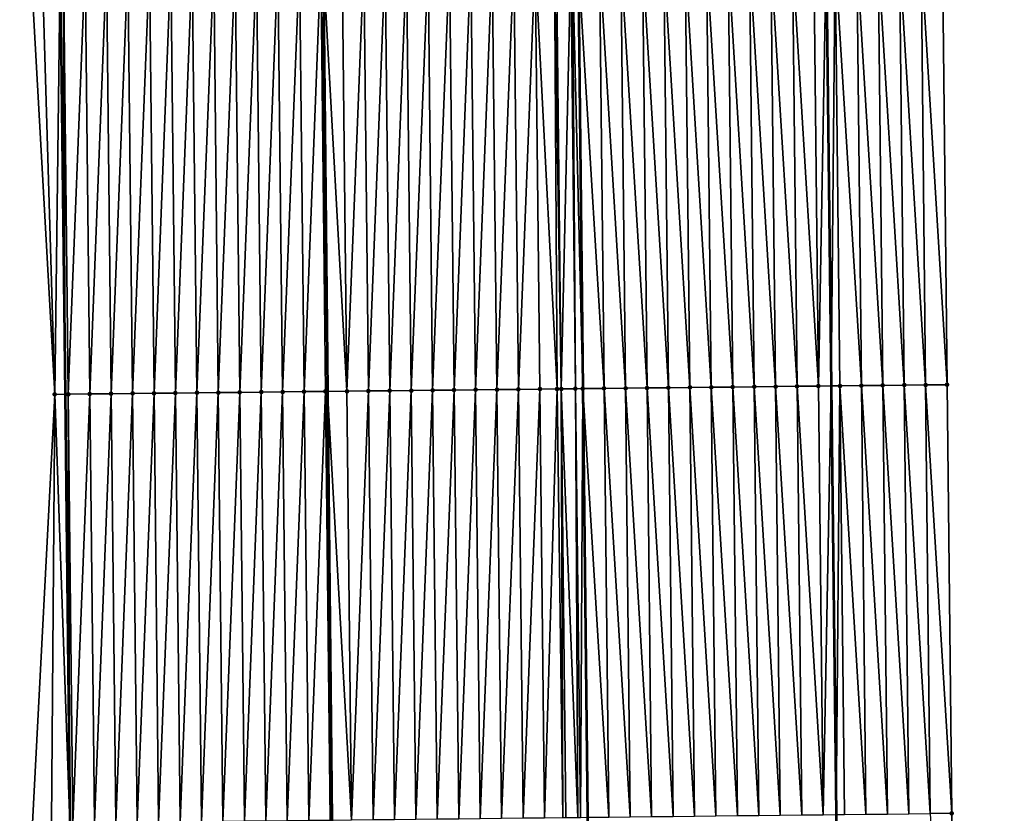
# Model space of a CAD drawing. Header units: feet. Extents: x 2007189 to 2022806, y 818621 to 837694.
# Tile 429 of 656: x 2011350 to 2011396, y 829327 to 829364. Entities that reach past the tile are written whole.
import ezdxf

# ---------------------------------------------------------------- set-up
doc = ezdxf.new("R2010")
doc.units = ezdxf.units.FT
doc.header["$MEASUREMENT"] = 0
for name, color, linetype, lineweight in [('EP_Travel Lane', 172, 'Continuous', 53), ('Road Shots', 141, 'Continuous', 100), ('Road X-Section', 40, 'Continuous', 13), ('STRIPING', 60, 'Continuous', 53)]:
    doc.layers.add(name, color=color, linetype=linetype, lineweight=lineweight)
doc.layers.add('I-77-MM17-21_SB-Surface-Border', color=7, linetype='Continuous')
doc.layers.add('I-77-MM17-21_SB-Surface-TIN', color=7, linetype='Continuous')

msp = doc.modelspace()

# ---------------------------------------------------------------- linework, layer by layer
at = {"layer": 'EP_Travel Lane'}
for points in [[(2011385.86308872, 829507.3101965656, 319.9160782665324), (2011386.033807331, 829487.3112186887, 319.8054262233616), (2011386.204525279, 829467.3123183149, 319.6819733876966), (2011386.375243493, 829447.3133869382, 319.5636536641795), (2011386.596059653, 829427.3327531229, 319.4344477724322), (2011386.823191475, 829407.3343709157, 319.3194434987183), (2011387.050322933, 829387.3360208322, 319.1988913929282), (2011387.277454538, 829367.3376577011, 319.0805946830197), (2011387.504585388, 829347.339361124, 318.9508597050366), (2011387.731716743, 829327.3410201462, 318.8287411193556), (2011387.958849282, 829307.3425748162, 318.7245848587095), (2011388.185980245, 829287.3442682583, 318.5965559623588), (2011388.413111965, 829267.3458950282, 318.4799965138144), (2011388.640244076, 829247.3474874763, 318.3693413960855), (2011388.866874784, 829227.3558490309, 318.2574509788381), (2011389.093531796, 829207.3574781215, 318.1399491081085), (2011389.320189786, 829187.359020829, 318.0367178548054), (2011389.54684707, 829167.360625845, 317.9232186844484), (2011389.773503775, 829147.3622819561, 317.8012910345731), (2011390.000159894, 829127.3639897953, 317.6708094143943), (2011390.22681721, 829107.3655919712, 317.5577578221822), (2011390.453472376, 829087.367383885, 317.4134179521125), (2011390.680128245, 829067.3691138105, 317.2793139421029)], [(2011350.010525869, 829506.9701998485, 319.6443639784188), (2011350.212806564, 829486.9716988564, 319.5046445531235), (2011350.415088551, 829466.9730701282, 319.3860227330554), (2011350.617370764, 829446.9744190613, 319.2710504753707), (2011350.844439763, 829426.9466861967, 319.173616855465), (2011351.073898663, 829406.9483866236, 319.0487097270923), (2011351.303358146, 829386.95003626, 318.9325754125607), (2011351.532819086, 829366.9515588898, 318.8382720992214), (2011351.762279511, 829346.9531262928, 318.7362488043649), (2011351.991736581, 829326.9549862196, 318.5839387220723), (2011352.221193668, 829306.956844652, 318.431868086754), (2011352.450653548, 829286.9584596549, 318.3216740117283), (2011352.680112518, 829266.9601539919, 318.1978322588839), (2011352.909572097, 829246.961795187, 318.0831324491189), (2011353.139628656, 829226.952585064, 317.9835181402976), (2011353.369623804, 829206.9541746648, 317.8788247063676), (2011353.599617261, 829186.9559112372, 317.7498529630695), (2011353.829610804, 829166.9576403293, 317.6220984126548), (2011354.059604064, 829146.9593940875, 317.4902748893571), (2011354.289599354, 829126.9609712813, 317.3876110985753), (2011354.519593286, 829106.9626666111, 317.2654597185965), (2011354.749587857, 829086.9643063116, 317.1524679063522), (2011354.979581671, 829066.9660118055, 317.0286059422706)]]:
    msp.add_polyline3d(points, dxfattribs=at)
at = {"layer": 'I-77-MM17-21_SB-Surface-Border', "color": 3, "linetype": 'Continuous', "lineweight": -3}
for points in [[(2011390.258485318, 829507.3529218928, 319.7774267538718), (2011391.449008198, 829487.3640178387, 319.6080889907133), (2011391.63957944, 829467.3652740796, 319.4900022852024), (2011392.830102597, 829447.3763409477, 319.3254601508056), (2011393.043861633, 829427.4040267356, 319.198285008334), (2011393.260665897, 829407.4054809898, 319.0921575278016), (2011392.477531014, 829387.3959016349, 319.0192415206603), (2011392.694334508, 829367.3974268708, 318.9008873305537), (2011392.9111378, 829347.3989708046, 318.7793318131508), (2011393.127941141, 829327.4005102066, 318.6585254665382), (2011393.344744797, 829307.4020204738, 318.5427462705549), (2011393.561547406, 829287.4036274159, 318.410336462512), (2011393.778350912, 829267.4051515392, 318.2921736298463), (2011392.995216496, 829247.3955291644, 318.2266741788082), (2011394.220631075, 829227.4176077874, 318.0792442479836), (2011394.447288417, 829207.4192134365, 317.9656011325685), (2011394.673946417, 829187.420760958, 317.8615759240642), (2011394.900603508, 829167.4223886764, 317.7443360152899), (2011395.127259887, 829147.4240791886, 317.6167378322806), (2011395.353916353, 829127.4257620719, 317.4903688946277), (2011395.580572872, 829107.4274402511, 317.3647759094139), (2011394.807296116, 829087.417564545, 317.2756272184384), (2011395.033951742, 829067.4193215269, 317.1370634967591)], [(2011354.165455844, 829066.956908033, 317.0082613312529), (2011354.586643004, 829086.9624844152, 317.1483636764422), (2011354.097845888, 829106.9579550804, 317.254168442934), (2011352.145913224, 829126.9370765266, 317.3214209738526), (2011352.285167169, 829146.9395966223, 317.4385482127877), (2011351.846732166, 829166.9355386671, 317.5607679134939), (2011352.440461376, 829186.9429707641, 317.7173379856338), (2011353.071594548, 829206.9508416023, 317.8714465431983), (2011352.71421308, 829226.9478253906, 317.9733095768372), (2011352.379494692, 829246.9561292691, 318.069259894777), (2011351.901901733, 829266.951828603, 318.1787060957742), (2011351.903110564, 829286.9525980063, 318.3088999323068), (2011351.000900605, 829306.9437968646, 318.4006643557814), (2011350.245577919, 829326.936340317, 318.5350538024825), (2011351.279029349, 829346.947960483, 318.7236738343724), (2011350.16341941, 829366.936930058, 318.8009758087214), (2011349.770739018, 829386.9336710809, 318.8895831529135), (2011350.262599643, 829406.9397267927, 319.0254087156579), (2011350.368583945, 829426.9415969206, 319.1616663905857), (2011350.327309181, 829446.9717083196, 319.2622619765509), (2011349.646909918, 829466.9658729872, 319.3657500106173), (2011349.681031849, 829486.9667114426, 319.4914617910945), (2011349.95067896, 829506.969639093, 319.6427918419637)]]:
    msp.add_polyline3d(points, dxfattribs=at)
at = {"layer": 'I-77-MM17-21_SB-Surface-TIN', "color": 128, "linetype": 'Continuous', "lineweight": -3}
for points in [[(2011374.714438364, 829347.1997895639, 319.1079893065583), (2011374.602963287, 829367.1993320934, 319.2390885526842), (2011373.69547124, 829367.1895855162, 319.2233422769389)], [(2011374.912216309, 829347.201920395, 319.1102736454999), (2011374.695413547, 829367.200327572, 319.240253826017), (2011374.602963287, 829367.1993320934, 319.2390885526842)], [(2011374.714438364, 829347.1997895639, 319.1079893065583), (2011374.912216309, 829347.201920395, 319.1102736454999), (2011374.602963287, 829367.1993320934, 319.2390885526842)], [(2011374.912216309, 829347.201920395, 319.1102736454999), (2011375.352729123, 829367.2074262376, 319.2449483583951), (2011374.695413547, 829367.200327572, 319.240253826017)], [(2011374.912216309, 829347.201920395, 319.1102736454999), (2011375.569436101, 829347.2090254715, 319.1136874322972), (2011375.352729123, 829367.2074262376, 319.2449483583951)], [(2011375.569436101, 829347.2090254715, 319.1136874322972), (2011375.437676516, 829367.2083467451, 319.2450184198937), (2011375.352729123, 829367.2074262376, 319.2449483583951)], [(2011375.437676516, 829367.2083467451, 319.2450184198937), (2011375.912150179, 829347.2127455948, 319.1128689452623), (2011375.69534753, 829367.2111424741, 319.2446197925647)], [(2011375.569436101, 829347.2090254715, 319.1136874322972), (2011375.912150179, 829347.2127455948, 319.1128689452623), (2011375.437676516, 829367.2083467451, 319.2450184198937)], [(2011376.912098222, 829347.2236536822, 319.1012335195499), (2011376.695295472, 829367.2220598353, 319.2313882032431), (2011375.69534753, 829367.2111424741, 319.2446197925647)], [(2011376.912098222, 829347.2236536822, 319.1012335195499), (2011375.69534753, 829367.2111424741, 319.2446197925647), (2011375.912150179, 829347.2127455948, 319.1128689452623)], [(2011377.912038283, 829347.2346029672, 319.0824969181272), (2011377.695235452, 829367.2330165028, 319.21138082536), (2011376.695295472, 829367.2220598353, 319.2313882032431)], [(2011376.912098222, 829347.2236536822, 319.1012335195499), (2011377.912038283, 829347.2346029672, 319.0824969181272), (2011376.695295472, 829367.2220598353, 319.2313882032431)], [(2011378.911978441, 829347.2455433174, 319.065297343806), (2011378.695175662, 829367.2439520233, 319.1950113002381), (2011377.695235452, 829367.2330165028, 319.21138082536)], [(2011377.912038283, 829347.2346029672, 319.0824969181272), (2011378.911978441, 829347.2455433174, 319.065297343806), (2011377.695235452, 829367.2330165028, 319.21138082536)], [(2011379.911918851, 829347.2564603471, 319.0521095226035), (2011379.6951162, 829367.2548572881, 319.1838465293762), (2011378.695175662, 829367.2439520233, 319.1950113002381)], [(2011378.911978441, 829347.2455433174, 319.065297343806), (2011379.911918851, 829347.2564603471, 319.0521095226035), (2011378.695175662, 829367.2439520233, 319.1950113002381)], [(2011380.911859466, 829347.2673585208, 319.0421654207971), (2011380.695056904, 829367.2657472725, 319.1753104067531), (2011379.6951162, 829367.2548572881, 319.1838465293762)], [(2011379.911918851, 829347.2564603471, 319.0521095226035), (2011380.911859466, 829347.2673585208, 319.0421654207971), (2011379.6951162, 829367.2548572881, 319.1838465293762)], [(2011381.911799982, 829347.2782657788, 319.0306585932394), (2011381.694997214, 829367.27667358, 319.1605257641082), (2011380.695056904, 829367.2657472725, 319.1753104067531)], [(2011380.911859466, 829347.2673585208, 319.0421654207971), (2011381.911799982, 829347.2782657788, 319.0306585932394), (2011380.695056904, 829367.2657472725, 319.1753104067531)], [(2011382.911740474, 829347.2891752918, 319.0187638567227), (2011382.694937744, 829367.2875795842, 319.1492338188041), (2011381.694997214, 829367.27667358, 319.1605257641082)], [(2011381.911799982, 829347.2782657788, 319.0306585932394), (2011382.911740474, 829347.2891752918, 319.0187638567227), (2011381.694997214, 829367.27667358, 319.1605257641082)], [(2011383.911681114, 829347.3000711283, 319.0092218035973), (2011383.694878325, 829367.2984808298, 319.1387605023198), (2011382.694937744, 829367.2875795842, 319.1492338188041)], [(2011382.911740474, 829347.2891752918, 319.0187638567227), (2011383.911681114, 829347.3000711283, 319.0092218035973), (2011382.694937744, 829367.2875795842, 319.1492338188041)], [(2011384.911621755, 829347.3109668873, 318.9996931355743), (2011384.694818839, 829367.3093883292, 319.1272113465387), (2011383.694878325, 829367.2984808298, 319.1387605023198)], [(2011383.911681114, 829347.3000711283, 319.0092218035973), (2011384.911621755, 829347.3109668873, 318.9996931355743), (2011383.694878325, 829367.2984808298, 319.1387605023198)], [(2011385.911562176, 829347.3218829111, 318.986678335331), (2011385.694759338, 829367.320297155, 319.1154339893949), (2011384.694818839, 829367.3093883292, 319.1272113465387)], [(2011384.911621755, 829347.3109668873, 318.9996931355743), (2011385.911562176, 829347.3218829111, 318.986678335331), (2011384.694818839, 829367.3093883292, 319.1272113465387)], [(2011386.911502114, 829347.3328435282, 318.9659923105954), (2011386.694699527, 829367.3312346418, 319.0987262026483), (2011385.694759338, 829367.320297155, 319.1154339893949)], [(2011385.911562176, 829347.3218829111, 318.986678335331), (2011386.911502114, 829347.3328435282, 318.9659923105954), (2011385.694759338, 829367.320297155, 319.1154339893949)], [(2011386.911502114, 829347.3328435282, 318.9659923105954), (2011387.277454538, 829367.3376577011, 319.0805946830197), (2011386.694699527, 829367.3312346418, 319.0987262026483)], [(2011386.911502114, 829347.3328435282, 318.9659923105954), (2011387.504585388, 829347.339361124, 318.9508597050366), (2011387.277454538, 829367.3376577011, 319.0805946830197)], [(2011387.694638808, 829367.3422558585, 319.0676146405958), (2011387.277454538, 829367.3376577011, 319.0805946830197), (2011387.504585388, 829347.339361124, 318.9508597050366)], [(2011387.911441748, 829347.3438322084, 318.9404787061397), (2011387.694638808, 829367.3422558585, 319.0676146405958), (2011387.504585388, 829347.339361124, 318.9508597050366)], [(2011388.91138186, 829347.3547767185, 318.9225635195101), (2011388.694578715, 829367.3532192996, 319.0464420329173), (2011387.694638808, 829367.3422558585, 319.0676146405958)], [(2011387.911441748, 829347.3438322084, 318.9404787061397), (2011388.91138186, 829347.3547767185, 318.9225635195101), (2011387.694638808, 829367.3422558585, 319.0676146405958)], [(2011389.911321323, 829347.3657812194, 318.8943283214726), (2011389.694517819, 829367.3642567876, 319.0125313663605), (2011388.694578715, 829367.3532192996, 319.0464420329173)], [(2011388.91138186, 829347.3547767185, 318.9225635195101), (2011389.911321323, 829347.3657812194, 318.8943283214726), (2011388.694578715, 829367.3532192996, 319.0464420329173)], [(2011390.911260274, 829347.3768328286, 318.8579892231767), (2011390.694457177, 829367.3752709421, 318.9826346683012), (2011389.694517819, 829367.3642567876, 319.0125313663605)], [(2011389.911321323, 829347.3657812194, 318.8943283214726), (2011390.911260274, 829347.3768328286, 318.8579892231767), (2011389.694517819, 829367.3642567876, 319.0125313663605)], [(2011391.911198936, 829347.3879111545, 318.8170541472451), (2011391.694395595, 829367.3863716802, 318.9378433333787), (2011390.694457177, 829367.3752709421, 318.9826346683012)], [(2011390.911260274, 829347.3768328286, 318.8579892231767), (2011391.911198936, 829347.3879111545, 318.8170541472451), (2011390.694457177, 829367.3752709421, 318.9826346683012)], [(2011392.9111378, 829347.3989708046, 318.7793318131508), (2011392.694334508, 829367.3974268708, 318.9008873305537), (2011391.694395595, 829367.3863716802, 318.9378433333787)], [(2011391.911198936, 829347.3879111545, 318.8170541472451), (2011392.9111378, 829347.3989708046, 318.7793318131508), (2011391.694395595, 829367.3863716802, 318.9378433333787)], [(2011351.279029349, 829346.947960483, 318.7236738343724), (2011350.696797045, 829366.9426222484, 318.8164833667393), (2011350.16341941, 829366.936930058, 318.8009758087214)], [(2011351.279029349, 829346.947960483, 318.7236738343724), (2011351.532819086, 829366.9515588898, 318.8382720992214), (2011350.696797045, 829366.9426222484, 318.8164833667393)], [(2011351.279029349, 829346.947960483, 318.7236738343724), (2011351.762279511, 829346.9531262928, 318.7362488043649), (2011351.532819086, 829366.9515588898, 318.8382720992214)], [(2011351.696739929, 829366.9533111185, 318.8425442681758), (2011351.532819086, 829366.9515588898, 318.8382720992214), (2011351.762279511, 829346.9531262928, 318.7362488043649)], [(2011351.913544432, 829346.9547432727, 318.7401849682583), (2011352.696682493, 829366.9640294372, 318.8635392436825), (2011351.696739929, 829366.9533111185, 318.8425442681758)], [(2011351.913544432, 829346.9547432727, 318.7401849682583), (2011351.696739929, 829366.9533111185, 318.8425442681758), (2011351.762279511, 829346.9531262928, 318.7362488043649)], [(2011351.913544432, 829346.9547432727, 318.7401849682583), (2011352.913486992, 829346.9654620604, 318.7611000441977), (2011352.696682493, 829366.9640294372, 318.8635392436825)], [(2011352.913486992, 829346.9654620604, 318.7611000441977), (2011353.696624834, 829366.9747684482, 318.880974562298), (2011352.696682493, 829366.9640294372, 318.8635392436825)], [(2011352.913486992, 829346.9654620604, 318.7611000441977), (2011353.913429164, 829346.9762165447, 318.775874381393), (2011353.696624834, 829366.9747684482, 318.880974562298)], [(2011353.913429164, 829346.9762165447, 318.775874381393), (2011354.696567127, 829366.9855117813, 318.8976663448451), (2011353.696624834, 829366.9747684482, 318.880974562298)], [(2011353.913429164, 829346.9762165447, 318.775874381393), (2011354.913371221, 829346.9869817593, 318.788802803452), (2011354.696567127, 829366.9855117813, 318.8976663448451)], [(2011354.913371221, 829346.9869817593, 318.788802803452), (2011355.696509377, 829366.9962591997, 318.9136553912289), (2011354.696567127, 829366.9855117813, 318.8976663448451)], [(2011354.913371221, 829346.9869817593, 318.788802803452), (2011355.913313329, 829346.9977421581, 318.8025596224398), (2011355.696509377, 829366.9962591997, 318.9136553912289)], [(2011355.913313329, 829346.9977421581, 318.8025596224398), (2011356.696451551, 829367.0070134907, 318.928462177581), (2011355.696509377, 829366.9962591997, 318.9136553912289)], [(2011355.913313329, 829346.9977421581, 318.8025596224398), (2011356.913255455, 829347.0085009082, 318.8166001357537), (2011356.696451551, 829367.0070134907, 318.928462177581)], [(2011356.913255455, 829347.0085009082, 318.8166001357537), (2011357.696393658, 829367.017774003, 318.9421987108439), (2011356.696451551, 829367.0070134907, 318.928462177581)], [(2011356.913255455, 829347.0085009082, 318.8166001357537), (2011357.913197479, 829347.0192691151, 318.8290137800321), (2011357.696393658, 829367.017774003, 318.9421987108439)], [(2011357.913197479, 829347.0192691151, 318.8290137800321), (2011358.696335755, 829367.0285354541, 318.9557737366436), (2011357.696393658, 829367.017774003, 318.9421987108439)], [(2011357.913197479, 829347.0192691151, 318.8290137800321), (2011358.913139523, 829347.0300354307, 318.8417528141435), (2011358.696335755, 829367.0285354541, 318.9557737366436)], [(2011358.913139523, 829347.0300354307, 318.8417528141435), (2011359.696277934, 829367.039289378, 318.9706436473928), (2011358.696335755, 829367.0285354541, 318.9557737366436)], [(2011358.913139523, 829347.0300354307, 318.8417528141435), (2011359.913081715, 829347.0407881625, 318.8568285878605), (2011359.696277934, 829367.039289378, 318.9706436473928)], [(2011359.913081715, 829347.0407881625, 318.8568285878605), (2011360.696220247, 829367.0500308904, 318.9876486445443), (2011359.696277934, 829367.039289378, 318.9706436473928)], [(2011359.913081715, 829347.0407881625, 318.8568285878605), (2011360.913024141, 829347.0515192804, 318.8756225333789), (2011360.696220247, 829367.0500308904, 318.9876486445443)], [(2011360.913024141, 829347.0515192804, 318.8756225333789), (2011361.696162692, 829367.0607602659, 319.0067415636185), (2011360.696220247, 829367.0500308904, 318.9876486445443)], [(2011360.913024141, 829347.0515192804, 318.8756225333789), (2011361.912966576, 829347.0622495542, 318.8945616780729), (2011361.696162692, 829367.0607602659, 319.0067415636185)], [(2011361.912966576, 829347.0622495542, 318.8945616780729), (2011362.696105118, 829367.0714913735, 319.025536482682), (2011361.696162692, 829367.0607602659, 319.0067415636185)], [(2011361.912966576, 829347.0622495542, 318.8945616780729), (2011362.912908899, 829347.0729901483, 318.9117254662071), (2011362.696105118, 829367.0714913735, 319.025536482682)], [(2011362.912908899, 829347.0729901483, 318.9117254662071), (2011363.696047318, 829367.082243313, 319.0407477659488), (2011362.696105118, 829367.0714913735, 319.025536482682)], [(2011362.912908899, 829347.0729901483, 318.9117254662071), (2011363.91285105, 829347.0837465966, 318.926161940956), (2011363.696047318, 829367.082243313, 319.0407477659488)], [(2011363.696047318, 829367.082243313, 319.0407477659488), (2011364.007508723, 829347.0847646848, 318.9275544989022), (2011363.802302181, 829367.0833858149, 319.0423658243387)], [(2011363.91285105, 829347.0837465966, 318.926161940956), (2011364.007508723, 829347.0847646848, 318.9275544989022), (2011363.696047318, 829367.082243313, 319.0407477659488)], [(2011364.912793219, 829347.0945014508, 318.9408726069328), (2011364.695989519, 829367.0929951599, 319.0559749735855), (2011363.802302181, 829367.0833858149, 319.0423658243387)], [(2011364.912793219, 829347.0945014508, 318.9408726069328), (2011363.802302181, 829367.0833858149, 319.0423658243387), (2011364.007508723, 829347.0847646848, 318.9275544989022)], [(2011364.912793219, 829347.0945014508, 318.9408726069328), (2011365.695931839, 829367.1037360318, 319.0730901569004), (2011364.695989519, 829367.0929951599, 319.0559749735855)], [(2011364.912793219, 829347.0945014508, 318.9408726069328), (2011365.912735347, 829347.1052599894, 318.9549494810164), (2011365.695931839, 829367.1037360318, 319.0730901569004)], [(2011365.912735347, 829347.1052599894, 318.9549494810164), (2011366.695874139, 829367.114478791, 319.089880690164), (2011365.695931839, 829367.1037360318, 319.0730901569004)], [(2011365.912735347, 829347.1052599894, 318.9549494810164), (2011366.91267752, 829347.1160144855, 318.9697217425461), (2011366.695874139, 829367.114478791, 319.089880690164)], [(2011366.91267752, 829347.1160144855, 318.9697217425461), (2011367.695816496, 829367.1252162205, 319.1075881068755), (2011366.695874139, 829367.114478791, 319.089880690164)], [(2011366.91267752, 829347.1160144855, 318.9697217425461), (2011367.912619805, 829347.1267586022, 318.9862795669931), (2011367.695816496, 829367.1252162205, 319.1075881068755)], [(2011367.912619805, 829347.1267586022, 318.9862795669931), (2011368.695759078, 829367.1359329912, 319.1288493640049), (2011367.695816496, 829367.1252162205, 319.1075881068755)], [(2011367.912619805, 829347.1267586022, 318.9862795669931), (2011368.912562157, 829347.1374965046, 319.0039064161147), (2011368.695759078, 829367.1359329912, 319.1288493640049)], [(2011368.912562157, 829347.1374965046, 319.0039064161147), (2011369.695701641, 829367.1466514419, 319.1498215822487), (2011368.695759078, 829367.1359329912, 319.1288493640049)], [(2011368.912562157, 829347.1374965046, 319.0039064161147), (2011369.912504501, 829347.1482352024, 319.0213964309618), (2011369.695701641, 829367.1466514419, 319.1498215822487)], [(2011369.912504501, 829347.1482352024, 319.0213964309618), (2011370.695643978, 829367.1573907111, 319.1672125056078), (2011369.695701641, 829367.1466514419, 319.1498215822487)], [(2011369.912504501, 829347.1482352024, 319.0213964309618), (2011370.912446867, 829347.1589717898, 319.0392494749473), (2011370.695643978, 829367.1573907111, 319.1672125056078)], [(2011370.912446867, 829347.1589717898, 319.0392494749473), (2011371.695586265, 829367.1681346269, 319.1838040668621), (2011370.695643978, 829367.1573907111, 319.1672125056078)], [(2011370.912446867, 829347.1589717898, 319.0392494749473), (2011371.912389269, 829347.1697051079, 319.0576649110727), (2011371.695586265, 829367.1681346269, 319.1838040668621)], [(2011371.912389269, 829347.1697051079, 319.0576649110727), (2011372.695528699, 829367.178864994, 319.2027263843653), (2011371.695586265, 829367.1681346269, 319.1838040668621)], [(2011371.912389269, 829347.1697051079, 319.0576649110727), (2011372.912331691, 829347.1804365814, 319.0763977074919), (2011372.695528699, 829367.178864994, 319.2027263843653)], [(2011372.912331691, 829347.1804365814, 319.0763977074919), (2011373.69547124, 829367.1895855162, 319.2233422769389), (2011372.695528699, 829367.178864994, 319.2027263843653)], [(2011372.912331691, 829347.1804365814, 319.0763977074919), (2011373.912274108, 829347.1911685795, 319.0950402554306), (2011373.69547124, 829367.1895855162, 319.2233422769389)], [(2011373.912274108, 829347.1911685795, 319.0950402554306), (2011374.714438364, 829347.1997895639, 319.1079893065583), (2011373.69547124, 829367.1895855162, 319.2233422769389)], [(2011354.130230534, 829326.9779377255, 318.6238284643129), (2011354.913371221, 829346.9869817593, 318.788802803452), (2011353.913429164, 829346.9762165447, 318.775874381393)], [(2011354.130230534, 829326.9779377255, 318.6238284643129), (2011355.130172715, 829326.988691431, 318.6387359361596), (2011354.913371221, 829346.9869817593, 318.788802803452)], [(2011355.130172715, 829326.988691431, 318.6387359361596), (2011355.913313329, 829346.9977421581, 318.8025596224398), (2011354.913371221, 829346.9869817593, 318.788802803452)], [(2011355.130172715, 829326.988691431, 318.6387359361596), (2011356.130114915, 829326.9994434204, 318.653938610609), (2011355.913313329, 829346.9977421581, 318.8025596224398)], [(2011356.130114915, 829326.9994434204, 318.653938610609), (2011356.913255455, 829347.0085009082, 318.8166001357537), (2011355.913313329, 829346.9977421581, 318.8025596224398)], [(2011356.130114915, 829326.9994434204, 318.653938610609), (2011357.130057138, 829327.0101932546, 318.669512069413), (2011356.913255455, 829347.0085009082, 318.8166001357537)], [(2011357.130057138, 829327.0101932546, 318.669512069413), (2011357.913197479, 829347.0192691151, 318.8290137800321), (2011356.913255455, 829347.0085009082, 318.8166001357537)], [(2011357.130057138, 829327.0101932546, 318.669512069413), (2011358.129999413, 829327.0209382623, 318.6859158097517), (2011357.913197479, 829347.0192691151, 318.8290137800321)], [(2011358.129999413, 829327.0209382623, 318.6859158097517), (2011358.913139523, 829347.0300354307, 318.8417528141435), (2011357.913197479, 829347.0192691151, 318.8290137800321)], [(2011358.129999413, 829327.0209382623, 318.6859158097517), (2011359.129941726, 829327.0316798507, 318.7029077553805), (2011358.913139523, 829347.0300354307, 318.8417528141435)], [(2011359.129941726, 829327.0316798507, 318.7029077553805), (2011359.913081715, 829347.0407881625, 318.8568285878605), (2011358.913139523, 829347.0300354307, 318.8417528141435)], [(2011359.129941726, 829327.0316798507, 318.7029077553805), (2011360.129884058, 829327.042419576, 318.72022022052), (2011359.913081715, 829347.0407881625, 318.8568285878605)], [(2011360.129884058, 829327.042419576, 318.72022022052), (2011360.913024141, 829347.0515192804, 318.8756225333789), (2011359.913081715, 829347.0407881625, 318.8568285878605)], [(2011360.129884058, 829327.042419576, 318.72022022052), (2011361.129826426, 829327.0531560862, 318.7380857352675), (2011360.913024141, 829347.0515192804, 318.8756225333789)], [(2011361.129826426, 829327.0531560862, 318.7380857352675), (2011361.912966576, 829347.0622495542, 318.8945616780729), (2011360.913024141, 829347.0515192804, 318.8756225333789)], [(2011361.129826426, 829327.0531560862, 318.7380857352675), (2011362.129768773, 829327.0638944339, 318.7556351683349), (2011361.912966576, 829347.0622495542, 318.8945616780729)], [(2011362.129768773, 829327.0638944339, 318.7556351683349), (2011362.912908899, 829347.0729901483, 318.9117254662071), (2011361.912966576, 829347.0622495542, 318.8945616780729)], [(2011362.129768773, 829327.0638944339, 318.7556351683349), (2011363.129711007, 829327.0746432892, 318.7713770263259), (2011362.912908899, 829347.0729901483, 318.9117254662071)], [(2011363.129711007, 829327.0746432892, 318.7713770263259), (2011363.91285105, 829347.0837465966, 318.926161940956), (2011362.912908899, 829347.0729901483, 318.9117254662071)], [(2011363.129711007, 829327.0746432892, 318.7713770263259), (2011364.129653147, 829327.0854007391, 318.7856403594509), (2011363.91285105, 829347.0837465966, 318.926161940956)], [(2011363.91285105, 829347.0837465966, 318.926161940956), (2011364.212713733, 829327.0862929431, 318.7870603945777), (2011364.007508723, 829347.0847646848, 318.9275544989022)], [(2011364.129653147, 829327.0854007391, 318.7856403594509), (2011364.212713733, 829327.0862929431, 318.7870603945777), (2011363.91285105, 829347.0837465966, 318.926161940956)], [(2011365.129595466, 829327.0961417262, 318.8027357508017), (2011364.912793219, 829347.0945014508, 318.9408726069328), (2011364.007508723, 829347.0847646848, 318.9275544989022)], [(2011365.129595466, 829327.0961417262, 318.8027357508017), (2011364.007508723, 829347.0847646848, 318.9275544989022), (2011364.212713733, 829327.0862929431, 318.7870603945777)], [(2011365.129595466, 829327.0961417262, 318.8027357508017), (2011365.912735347, 829347.1052599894, 318.9549494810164), (2011364.912793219, 829347.0945014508, 318.9408726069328)], [(2011365.129595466, 829327.0961417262, 318.8027357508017), (2011366.129537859, 829327.1068758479, 318.8210121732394), (2011365.912735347, 829347.1052599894, 318.9549494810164)], [(2011366.129537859, 829327.1068758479, 318.8210121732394), (2011366.91267752, 829347.1160144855, 318.9697217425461), (2011365.912735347, 829347.1052599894, 318.9549494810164)], [(2011366.129537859, 829327.1068758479, 318.8210121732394), (2011367.129480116, 829327.1176225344, 318.8371271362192), (2011366.91267752, 829347.1160144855, 318.9697217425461)], [(2011367.129480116, 829327.1176225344, 318.8371271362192), (2011367.912619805, 829347.1267586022, 318.9862795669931), (2011366.91267752, 829347.1160144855, 318.9697217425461)], [(2011367.129480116, 829327.1176225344, 318.8371271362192), (2011368.129422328, 829327.1283733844, 318.8525258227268), (2011367.912619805, 829347.1267586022, 318.9862795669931)], [(2011368.129422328, 829327.1283733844, 318.8525258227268), (2011368.912562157, 829347.1374965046, 319.0039064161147), (2011367.912619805, 829347.1267586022, 318.9862795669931)], [(2011368.129422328, 829327.1283733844, 318.8525258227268), (2011369.12936476, 829327.1391039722, 318.8714101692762), (2011368.912562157, 829347.1374965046, 319.0039064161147)], [(2011369.12936476, 829327.1391039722, 318.8714101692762), (2011369.912504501, 829347.1482352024, 319.0213964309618), (2011368.912562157, 829347.1374965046, 319.0039064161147)], [(2011369.12936476, 829327.1391039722, 318.8714101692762), (2011370.129307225, 829327.149831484, 318.8908236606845), (2011369.912504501, 829347.1482352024, 319.0213964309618)], [(2011370.129307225, 829327.149831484, 318.8908236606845), (2011370.912446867, 829347.1589717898, 319.0392494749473), (2011369.912504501, 829347.1482352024, 319.0213964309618)], [(2011370.129307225, 829327.149831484, 318.8908236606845), (2011371.129249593, 829327.1605678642, 318.9087115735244), (2011370.912446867, 829347.1589717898, 319.0392494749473)], [(2011371.129249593, 829327.1605678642, 318.9087115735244), (2011371.912389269, 829347.1697051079, 319.0576649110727), (2011370.912446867, 829347.1589717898, 319.0392494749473)], [(2011371.129249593, 829327.1605678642, 318.9087115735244), (2011372.129191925, 829327.1713076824, 318.9260080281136), (2011371.912389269, 829347.1697051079, 319.0576649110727)], [(2011372.129191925, 829327.1713076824, 318.9260080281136), (2011372.912331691, 829347.1804365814, 319.0763977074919), (2011371.912389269, 829347.1697051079, 319.0576649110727)], [(2011372.129191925, 829327.1713076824, 318.9260080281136), (2011373.129134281, 829327.1820452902, 318.9436847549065), (2011372.912331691, 829347.1804365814, 319.0763977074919)], [(2011373.129134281, 829327.1820452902, 318.9436847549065), (2011373.912274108, 829347.1911685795, 319.0950402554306), (2011372.912331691, 829347.1804365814, 319.0763977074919)], [(2011373.129134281, 829327.1820452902, 318.9436847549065), (2011374.129076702, 829327.1927768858, 318.9623957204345), (2011373.912274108, 829347.1911685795, 319.0950402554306)], [(2011374.129076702, 829327.1927768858, 318.9623957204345), (2011374.714438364, 829347.1997895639, 319.1079893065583), (2011373.912274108, 829347.1911685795, 319.0950402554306)], [(2011374.129076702, 829327.1927768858, 318.9623957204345), (2011374.99158019, 829327.202045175, 318.9765194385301), (2011374.714438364, 829347.1997895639, 319.1079893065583)], [(2011374.99158019, 829327.202045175, 318.9765194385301), (2011374.912216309, 829347.201920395, 319.1102736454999), (2011374.714438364, 829347.1997895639, 319.1079893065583)], [(2011375.689253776, 829327.209581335, 318.9812185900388), (2011375.569436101, 829347.2090254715, 319.1136874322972), (2011374.912216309, 829347.201920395, 319.1102736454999)], [(2011374.99158019, 829327.202045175, 318.9765194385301), (2011375.129018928, 829327.2035263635, 318.9780304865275), (2011374.912216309, 829347.201920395, 319.1102736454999)], [(2011375.129018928, 829327.2035263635, 318.9780304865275), (2011375.689253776, 829327.209581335, 318.9812185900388), (2011374.912216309, 829347.201920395, 319.1102736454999)], [(2011375.805532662, 829327.2108414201, 318.9813036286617), (2011375.912150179, 829347.2127455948, 319.1128689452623), (2011375.569436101, 829347.2090254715, 319.1136874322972)], [(2011375.689253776, 829327.209581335, 318.9812185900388), (2011375.805532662, 829327.2108414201, 318.9813036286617), (2011375.569436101, 829347.2090254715, 319.1136874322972)], [(2011375.805532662, 829327.2108414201, 318.9813036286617), (2011376.128952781, 829327.2143529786, 318.9803814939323), (2011375.912150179, 829347.2127455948, 319.1128689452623)], [(2011377.128900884, 829327.2252557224, 318.969664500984), (2011376.912098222, 829347.2236536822, 319.1012335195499), (2011375.912150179, 829347.2127455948, 319.1128689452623)], [(2011377.128900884, 829327.2252557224, 318.969664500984), (2011375.912150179, 829347.2127455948, 319.1128689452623), (2011376.128952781, 829327.2143529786, 318.9803814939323)], [(2011378.128841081, 829327.2361924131, 318.9530936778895), (2011377.912038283, 829347.2346029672, 319.0824969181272), (2011376.912098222, 829347.2236536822, 319.1012335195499)], [(2011377.128900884, 829327.2252557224, 318.969664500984), (2011378.128841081, 829327.2361924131, 318.9530936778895), (2011376.912098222, 829347.2236536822, 319.1012335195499)], [(2011379.128781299, 829327.2471272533, 318.9368411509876), (2011378.911978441, 829347.2455433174, 319.065297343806), (2011377.912038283, 829347.2346029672, 319.0824969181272)], [(2011378.128841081, 829327.2361924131, 318.9530936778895), (2011379.128781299, 829327.2471272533, 318.9368411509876), (2011377.912038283, 829347.2346029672, 319.0824969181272)], [(2011380.128721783, 829327.2580374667, 318.9248251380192), (2011379.911918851, 829347.2564603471, 319.0521095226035), (2011378.911978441, 829347.2455433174, 319.065297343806)], [(2011379.128781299, 829327.2471272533, 318.9368411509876), (2011380.128721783, 829327.2580374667, 318.9248251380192), (2011378.911978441, 829347.2455433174, 319.065297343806)], [(2011381.12866247, 829327.2689289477, 318.9160315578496), (2011380.911859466, 829347.2673585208, 319.0421654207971), (2011379.911918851, 829347.2564603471, 319.0521095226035)], [(2011380.128721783, 829327.2580374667, 318.9248251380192), (2011381.12866247, 829327.2689289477, 318.9160315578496), (2011379.911918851, 829347.2564603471, 319.0521095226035)], [(2011382.128603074, 829327.2798281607, 318.9059078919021), (2011381.911799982, 829347.2782657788, 319.0306585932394), (2011380.911859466, 829347.2673585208, 319.0421654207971)], [(2011381.12866247, 829327.2689289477, 318.9160315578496), (2011382.128603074, 829327.2798281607, 318.9059078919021), (2011380.911859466, 829347.2673585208, 319.0421654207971)], [(2011383.128543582, 829327.290736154, 318.8942737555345), (2011382.911740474, 829347.2891752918, 319.0187638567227), (2011381.911799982, 829347.2782657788, 319.0306585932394)], [(2011382.128603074, 829327.2798281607, 318.9059078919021), (2011383.128543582, 829327.290736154, 318.8942737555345), (2011381.911799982, 829347.2782657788, 319.0306585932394)], [(2011384.128484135, 829327.301640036, 318.8833468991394), (2011383.911681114, 829347.3000711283, 319.0092218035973), (2011382.911740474, 829347.2891752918, 319.0187638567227)], [(2011383.128543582, 829327.290736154, 318.8942737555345), (2011384.128484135, 829327.301640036, 318.8833468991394), (2011382.911740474, 829347.2891752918, 319.0187638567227)], [(2011385.128424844, 829327.3125295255, 318.8748959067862), (2011384.911621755, 829347.3109668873, 318.9996931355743), (2011383.911681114, 829347.3000711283, 319.0092218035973)], [(2011384.128484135, 829327.301640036, 318.8833468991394), (2011385.128424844, 829327.3125295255, 318.8748959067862), (2011383.911681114, 829347.3000711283, 319.0092218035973)], [(2011386.128365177, 829327.3234536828, 318.860481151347), (2011385.911562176, 829347.3218829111, 318.986678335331), (2011384.911621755, 829347.3109668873, 318.9996931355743)], [(2011385.128424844, 829327.3125295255, 318.8748959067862), (2011386.128365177, 829327.3234536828, 318.860481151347), (2011384.911621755, 829347.3109668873, 318.9996931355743)], [(2011387.128305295, 829327.3343976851, 318.8426525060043), (2011386.911502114, 829347.3328435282, 318.9659923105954), (2011385.911562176, 829347.3218829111, 318.986678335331)], [(2011386.128365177, 829327.3234536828, 318.860481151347), (2011387.128305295, 829327.3343976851, 318.8426525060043), (2011385.911562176, 829347.3218829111, 318.986678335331)], [(2011387.128305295, 829327.3343976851, 318.8426525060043), (2011387.504585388, 829347.339361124, 318.9508597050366), (2011386.911502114, 829347.3328435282, 318.9659923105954)], [(2011387.128305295, 829327.3343976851, 318.8426525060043), (2011387.731716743, 829327.3410201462, 318.8287411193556), (2011387.504585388, 829347.339361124, 318.9508597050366)], [(2011387.911441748, 829347.3438322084, 318.9404787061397), (2011387.504585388, 829347.339361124, 318.9508597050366), (2011387.731716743, 829327.3410201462, 318.8287411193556)], [(2011388.128245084, 829327.345372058, 318.8195993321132), (2011387.911441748, 829347.3438322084, 318.9404787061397), (2011387.731716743, 829327.3410201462, 318.8287411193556)], [(2011389.128185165, 829327.3563194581, 318.8011861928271), (2011388.91138186, 829347.3547767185, 318.9225635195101), (2011387.911441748, 829347.3438322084, 318.9404787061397)], [(2011388.128245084, 829327.345372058, 318.8195993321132), (2011389.128185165, 829327.3563194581, 318.8011861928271), (2011387.911441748, 829347.3438322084, 318.9404787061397)], [(2011390.128124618, 829327.3673247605, 318.7728123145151), (2011389.911321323, 829347.3657812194, 318.8943283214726), (2011388.91138186, 829347.3547767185, 318.9225635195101)], [(2011389.128185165, 829327.3563194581, 318.8011861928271), (2011390.128124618, 829327.3673247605, 318.7728123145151), (2011388.91138186, 829347.3547767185, 318.9225635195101)], [(2011391.128063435, 829327.3783888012, 318.7343338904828), (2011390.911260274, 829347.3768328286, 318.8579892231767), (2011389.911321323, 829347.3657812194, 318.8943283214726)], [(2011390.128124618, 829327.3673247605, 318.7728123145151), (2011391.128063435, 829327.3783888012, 318.7343338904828), (2011389.911321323, 829347.3657812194, 318.8943283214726)], [(2011392.128002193, 829327.3894582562, 318.6949240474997), (2011391.911198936, 829347.3879111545, 318.8170541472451), (2011390.911260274, 829347.3768328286, 318.8579892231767)], [(2011391.128063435, 829327.3783888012, 318.7343338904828), (2011392.128002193, 829327.3894582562, 318.6949240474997), (2011390.911260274, 829347.3768328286, 318.8579892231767)], [(2011393.127941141, 829327.4005102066, 318.6585254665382), (2011392.9111378, 829347.3989708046, 318.7793318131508), (2011391.911198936, 829347.3879111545, 318.8170541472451)], [(2011392.128002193, 829327.3894582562, 318.6949240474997), (2011393.127941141, 829327.4005102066, 318.6585254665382), (2011391.911198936, 829347.3879111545, 318.8170541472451)], [(2011350.245577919, 829326.936340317, 318.5350538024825), (2011351.130402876, 829326.945779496, 318.5614066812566), (2011351.279029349, 829346.947960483, 318.7236738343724)], [(2011351.130402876, 829326.945779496, 318.5614066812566), (2011351.991736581, 829326.9549862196, 318.5839387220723), (2011351.279029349, 829346.947960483, 318.7236738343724)], [(2011351.279029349, 829346.947960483, 318.7236738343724), (2011351.991736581, 829326.9549862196, 318.5839387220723), (2011351.762279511, 829346.9531262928, 318.7362488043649)], [(2011351.913544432, 829346.9547432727, 318.7401849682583), (2011351.762279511, 829346.9531262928, 318.7362488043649), (2011351.991736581, 829326.9549862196, 318.5839387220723)], [(2011352.130345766, 829326.9564678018, 318.5875646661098), (2011352.913486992, 829346.9654620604, 318.7611000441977), (2011351.913544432, 829346.9547432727, 318.7401849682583)], [(2011352.130345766, 829326.9564678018, 318.5875646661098), (2011351.913544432, 829346.9547432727, 318.7401849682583), (2011351.991736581, 829326.9549862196, 318.5839387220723)], [(2011352.130345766, 829326.9564678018, 318.5875646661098), (2011353.130288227, 829326.967195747, 318.6069036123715), (2011352.913486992, 829346.9654620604, 318.7611000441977)], [(2011353.130288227, 829326.967195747, 318.6069036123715), (2011353.913429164, 829346.9762165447, 318.775874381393), (2011352.913486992, 829346.9654620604, 318.7611000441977)], [(2011353.130288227, 829326.967195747, 318.6069036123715), (2011354.130230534, 829326.9779377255, 318.6238284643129), (2011353.913429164, 829346.9762165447, 318.775874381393)], [(2011393.344744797, 829307.4020204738, 318.5427462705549), (2011393.127941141, 829327.4005102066, 318.6585254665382), (2011392.128002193, 829327.3894582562, 318.6949240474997)]]:
    msp.add_3dface(points, dxfattribs=at)
at = {"layer": 'Road Shots', "lineweight": 100}
for p in [(2011354.913371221, 829346.9869817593, 318.788802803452), (2011355.913313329, 829346.9977421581, 318.8025596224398), (2011356.913255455, 829347.0085009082, 318.8166001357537), (2011357.913197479, 829347.0192691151, 318.8290137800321), (2011358.913139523, 829347.0300354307, 318.8417528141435), (2011359.913081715, 829347.0407881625, 318.8568285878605), (2011360.913024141, 829347.0515192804, 318.8756225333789), (2011361.912966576, 829347.0622495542, 318.8945616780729), (2011362.912908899, 829347.0729901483, 318.9117254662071), (2011363.91285105, 829347.0837465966, 318.926161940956), (2011364.912793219, 829347.0945014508, 318.9408726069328), (2011365.912735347, 829347.1052599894, 318.9549494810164), (2011366.91267752, 829347.1160144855, 318.9697217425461), (2011367.912619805, 829347.1267586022, 318.9862795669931), (2011368.912562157, 829347.1374965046, 319.0039064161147), (2011369.912504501, 829347.1482352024, 319.0213964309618), (2011370.912446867, 829347.1589717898, 319.0392494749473), (2011371.912389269, 829347.1697051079, 319.0576649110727), (2011372.912331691, 829347.1804365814, 319.0763977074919), (2011373.912274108, 829347.1911685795, 319.0950402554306), (2011374.714438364, 829347.1997895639, 319.1079893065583), (2011374.912216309, 829347.201920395, 319.1102736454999), (2011375.569436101, 829347.2090254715, 319.1136874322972), (2011375.569436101, 829347.2090254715, 319.1136874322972), (2011375.912157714, 829347.2127456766, 319.1128689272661), (2011376.912098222, 829347.2236536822, 319.1012335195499), (2011377.912038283, 829347.2346029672, 319.0824969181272), (2011378.911978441, 829347.2455433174, 319.065297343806), (2011379.911918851, 829347.2564603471, 319.0521095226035), (2011380.911859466, 829347.2673585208, 319.0421654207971), (2011381.911799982, 829347.2782657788, 319.0306585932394), (2011382.911740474, 829347.2891752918, 319.0187638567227), (2011383.911681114, 829347.3000711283, 319.0092218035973), (2011384.911621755, 829347.3109668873, 318.9996931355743), (2011385.911562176, 829347.3218829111, 318.986678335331), (2011386.911502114, 829347.3328435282, 318.9659923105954), (2011387.911441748, 829347.3438322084, 318.9404787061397), (2011388.91138186, 829347.3547767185, 318.9225635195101), (2011389.911321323, 829347.3657812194, 318.8943283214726), (2011390.911260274, 829347.3768328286, 318.8579892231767), (2011391.911198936, 829347.3879111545, 318.8170541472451), (2011392.9111378, 829347.3989708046, 318.7793318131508), (2011351.279029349, 829346.947960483, 318.7236738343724), (2011351.913544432, 829346.9547432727, 318.7401849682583), (2011352.913486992, 829346.9654620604, 318.7611000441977), (2011353.913429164, 829346.9762165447, 318.775874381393), (2011393.127941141, 829327.4005102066, 318.6585254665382)]:
    msp.add_point(p, dxfattribs=at)
at = {"layer": 'Road X-Section', "extrusion": (-0.01084018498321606, 0.9999243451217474, 0.005813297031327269), "elevation": 807482.6367225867, "flags": 128}
msp.add_lwpolyline([(-2020265.155807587, -4375.431016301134), (-2020264.155807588, -4375.393293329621), (-2020263.155807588, -4375.352357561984), (-2020262.155807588, -4375.316017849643), (-2020261.155807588, -4375.287782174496), (-2020260.155807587, -4375.269866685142), (-2020259.155807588, -4375.244352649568), (-2020258.155807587, -4375.223666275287), (-2020257.155807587, -4375.210651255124), (-2020256.155807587, -4375.201122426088), (-2020255.155807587, -4375.191580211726), (-2020254.155807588, -4375.179685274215), (-2020253.155807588, -4375.168178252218), (-2020252.155807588, -4375.158233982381), (-2020251.155807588, -4375.145045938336), (-2020250.155807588, -4375.127846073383), (-2020249.155807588, -4375.109109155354), (-2020248.155807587, -4375.097473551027), (-2020247.813065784, -4375.096655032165), (-2020247.813065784, -4375.096655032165), (-2020247.155807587, -4375.100068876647), (-2020246.958018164, -4375.102353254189), (-2020246.155807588, -4375.115302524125), (-2020245.155807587, -4375.133945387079), (-2020244.155807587, -4375.152678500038), (-2020243.155807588, -4375.171094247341), (-2020242.155807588, -4375.188947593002), (-2020241.155807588, -4375.206437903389), (-2020240.155807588, -4375.224065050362), (-2020239.155807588, -4375.240623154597), (-2020238.155807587, -4375.255395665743), (-2020237.155807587, -4375.269472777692), (-2020236.155807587, -4375.284183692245), (-2020235.155807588, -4375.298620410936), (-2020234.155807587, -4375.315784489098), (-2020233.155807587, -4375.334723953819), (-2020232.155807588, -4375.353518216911), (-2020231.155807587, -4375.368594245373), (-2020230.155807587, -4375.381333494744), (-2020229.155807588, -4375.393747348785), (-2020228.155807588, -4375.407788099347), (-2020227.155807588, -4375.421545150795), (-2020226.155807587, -4375.434473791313), (-2020225.155807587, -4375.449248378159), (-2020224.155807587, -4375.470163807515), (-2020223.521256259, -4375.4866752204)], dxfattribs=at)
at = {"layer": 'STRIPING'}
for points in [[(2011362.361530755, 829507.0863748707, 319.8949234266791), (2011362.568087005, 829487.0879935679, 319.742196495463), (2011362.774645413, 829467.0894032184, 319.6239562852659), (2011362.9812043, 829447.0907665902, 319.5133322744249), (2011363.18668122, 829427.0793792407, 319.3644066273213), (2011363.39188861, 829407.0806755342, 319.2638005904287), (2011363.597095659, 829387.0820049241, 319.1575168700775), (2011363.802302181, 829367.0833858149, 319.0423658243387), (2011364.007508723, 829347.0847646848, 318.9275544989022), (2011364.212713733, 829327.0862929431, 318.7870603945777), (2011364.41791924, 829307.0877726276, 318.6549143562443), (2011364.623126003, 829287.0891300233, 318.5438050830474), (2011364.828333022, 829267.0904624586, 318.4369896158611), (2011365.033538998, 829247.0918965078, 318.3126939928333), (2011365.256709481, 829227.0886168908, 318.1980219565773), (2011365.482112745, 829207.090200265, 318.0857529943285), (2011365.707515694, 829187.0918115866, 317.9688584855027), (2011365.932919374, 829167.0933580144, 317.8626612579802), (2011366.15832153, 829147.0950397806, 317.7341387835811), (2011366.383724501, 829127.09664916, 317.6175723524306), (2011366.609127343, 829107.0982699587, 317.4991222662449), (2011366.834528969, 829087.0999986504, 317.362866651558), (2011367.059931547, 829067.1016428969, 317.2405332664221)], [(2011374.259221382, 829507.1986526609, 320.0758248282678), (2011374.449791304, 829487.2000473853, 319.934918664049), (2011374.640361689, 829467.2013934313, 319.802036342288), (2011374.830933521, 829447.2025878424, 319.6941613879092), (2011375.044934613, 829427.2067917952, 319.560971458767), (2011375.26173942, 829407.2081957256, 319.4634866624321), (2011375.478543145, 829387.209699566, 319.3488114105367), (2011375.69534753, 829367.2111424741, 319.2446197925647), (2011375.912150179, 829347.2127455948, 319.1128689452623), (2011376.128952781, 829327.2143529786, 318.9803814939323), (2011376.345756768, 829307.215832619, 318.8698709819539), (2011376.562560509, 829287.217334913, 318.7554633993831), (2011376.779363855, 829267.2188737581, 318.6347680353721), (2011376.996167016, 829247.2204295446, 318.5111583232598), (2011377.221737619, 829227.2229772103, 318.4039779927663), (2011377.448395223, 829207.2245597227, 318.2941776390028), (2011377.675052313, 829187.226187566, 318.1769025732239), (2011377.901710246, 829167.2277410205, 318.0719001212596), (2011378.128366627, 829147.2294313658, 317.9443163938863), (2011378.355022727, 829127.231146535, 317.8126347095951), (2011378.581680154, 829107.2327446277, 317.7002657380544), (2011378.808335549, 829087.2345220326, 317.5583193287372), (2011379.034991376, 829067.2362612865, 317.422667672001)]]:
    msp.add_polyline3d(points, dxfattribs=at)

doc.saveas('drawing.dxf')
